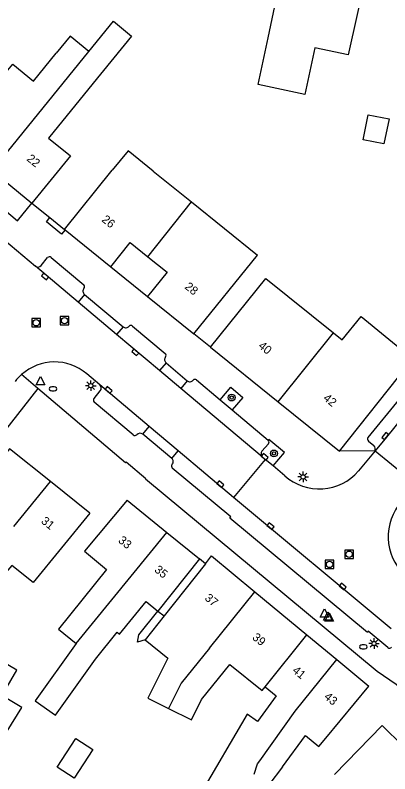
# Model space of a CAD drawing. Extents: x 132999 to 136000, y 398499 to 400501.
# Drawn here: x 134068.1 to 134112.3, y 399860.4 to 399949.9 of the extents above; entities that cross this region are included whole.
import ezdxf

# ---------------------------------------------------------------- set-up
doc = ezdxf.new("R2010")
doc.units = 0
for name, color, linetype in [('gg-afsc-erfafscheiding', 7, 'Continuous'), ('gg-afsc-muur', 7, 'Continuous'), ('gg-anno-huisnummerreeks BGT', 7, 'Continuous'), ('gg-bbg-gedigitaliseerde bebouwing', 7, 'Continuous'), ('gg-bbg-gedigitaliseerde bebouwing onder overbouw', 7, 'Continuous'), ('gg-bbg-gedigitaliseerde bijgebouw', 7, 'Continuous'), ('gg-bbg-gedigitaliseerde overbouw', 7, 'Continuous'), ('gg-bbg-hoofdgebouw', 7, 'Continuous'), ('gg-bbg-pand overbouw', 7, 'Continuous'), ('gg-bbg-tussenscheiding', 7, 'Continuous'), ('gg-knt-verharding', 7, 'Continuous'), ('gg-knt-verharding nz', 7, 'Continuous'), ('gt-grn-weggrens', 7, 'Continuous'), ('gt-symb-boom', 7, 'Continuous'), ('gt-symb-brandkraan', 7, 'Continuous'), ('gt-symb-kolk', 7, 'Continuous'), ('gt-symb-lichtmast', 7, 'Continuous'), ('gt-symb-rioolschacht', 7, 'Continuous'), ('gt-symb-waterafsluiter', 7, 'Continuous')]:
    doc.layers.add(name, color=color, linetype=linetype)

# ---------------------------------------------------------------- blocks, each defined once
blk = doc.blocks.new('gt0-LMAST')
at = {"layer": 'gt-symb-lichtmast'}
for p, q in [((-0.182, 0.173), (-0.447, 0.438)), ((-0.005, 0.246), (-0.005, 0.621)), ((0.172, 0.173), (0.437, 0.438)), ((-0.255, -0.004), (-0.63, -0.004)), ((-0.182, -0.181), (-0.447, -0.446)), ((-0.005, -0.254), (-0.005, -0.629)), ((0.437, -0.446), (0.172, -0.181)), ((0.245, -0.004), (0.62, -0.004))]:
    blk.add_line(p, q, dxfattribs=at)
blk.add_circle((-0.005, -0.004), 0.25, dxfattribs=at)
blk = doc.blocks.new('gt0-KOLK')
at = {"layer": 'gt-symb-kolk'}
blk.add_lwpolyline([(0, 0), (0.375, 0), (0.375, 0.4), (-0.375, 0.4), (-0.375, 0), (0, 0)], dxfattribs=at)
blk = doc.blocks.new('gt0-WAFSL')
at = {"layer": 'gt-symb-waterafsluiter'}
for p, q in [((-0.5, -0.333), (0, 0.667)), ((0, 0.667), (0.5, -0.333)), ((0.5, -0.333), (-0.5, -0.333))]:
    blk.add_line(p, q, dxfattribs=at)
blk = doc.blocks.new('gt0-RS')
at = {"layer": 'gt-symb-rioolschacht'}
blk.add_lwpolyline([(-0.5, -0.5), (0.5, -0.5), (0.5, 0.5), (-0.5, 0.5)], close=True, dxfattribs=at)
blk.add_circle((0, 0), 0.375, dxfattribs=at)
blk = doc.blocks.new('gt0-BR')
at = {"layer": 'gt-symb-brandkraan'}
for centre, radius, start, end in [((-0.244, 0), 0.206, 107.56694, 252.43307), ((0.599, -2.664), 3, 106.89205, 107.56694), ((0, -0.691), 0.938, 73.10799, 106.89205), ((-0.599, -2.664), 3, 72.43309, 73.10799), ((0.244, 0), 0.206, 287.56695, 72.43309), ((0.599, 2.664), 3, 252.43307, 253.10797), ((0, 0.691), 0.938, 253.10797, 286.89206), ((-0.599, 2.664), 3, 286.89206, 287.56695)]:
    blk.add_arc(centre, radius, start, end, dxfattribs=at)
blk = doc.blocks.new('gt0-BOOM')
at = {"layer": 'gt-symb-boom'}
for radius in [0.4, 0.2]:
    blk.add_circle((0, 0), radius, dxfattribs=at)

msp = doc.modelspace()

# ---------------------------------------------------------------- linework, layer by layer
at = {"layer": 'gg-afsc-erfafscheiding'}
msp.add_lwpolyline([(134083.415, 399876.251), (134082.512, 399875.977), (134082.689, 399876.829), (134084.925, 399879.642)], dxfattribs=at)
at = {"layer": 'gg-afsc-muur'}
for p, q in [((134070.07, 399927.75), (134072.193, 399926.032)), ((134072.193, 399926.032), (134073.901, 399924.65)), ((134091.121, 399910.75), (134089.15, 399912.32))]:
    msp.add_line(p, q, dxfattribs=at)
at = {"layer": 'gg-bbg-gedigitaliseerde bebouwing'}
for p, q in [((134073.901, 399924.65), (134079.528, 399931.61)), ((134084.379, 399931.515), (134088.878, 399927.896)), ((134088.878, 399927.896), (134096.673, 399921.611)), ((134089.15, 399912.32), (134096.673, 399921.611)), ((134085.647, 399879.058), (134083.415, 399876.251)), ((134073.203, 399877.504), (134075.273, 399875.829)), ((134104.717, 399864.636), (134109.81, 399870.79)), ((134105.764, 399860.374), (134111.36, 399866.13)), ((134099.629, 399861.286), (134102.309, 399864.978)), ((134099.629, 399861.286), (134097.985, 399859.127))]:
    msp.add_line(p, q, dxfattribs=at)
for points in [[(134103.421, 399946.063), (134102.261, 399940.566), (134096.762, 399941.726), (134097.922, 399947.225), (134102.1, 399967.03)], [(134111.777, 399964.986), (134107.361, 399945.231), (134103.421, 399946.063)], [(134076.771, 399945.621), (134079.669, 399949.191), (134081.822, 399947.434), (134077.288, 399941.875)], [(134076.771, 399945.621), (134074.572, 399947.415), (134072.943, 399945.418)], [(134066.445, 399942.475), (134067.799, 399944.113), (134070.249, 399942.115), (134072.943, 399945.418)], [(134077.288, 399941.875), (134072.024, 399935.42), (134074.609, 399933.311), (134070.07, 399927.75)], [(134084.379, 399931.515), (134081.399, 399933.924), (134079.528, 399931.61)], [(134091.121, 399910.75), (134097.64, 399918.856), (134105.617, 399912.427)], [(134105.617, 399912.427), (134106.639, 399911.604), (134108.879, 399914.384), (134114.98, 399909.38)], [(134077.555, 399873.983), (134080.12, 399877.153), (134080.408, 399876.92), (134083.526, 399880.774), (134084.925, 399879.642)], [(134083.415, 399876.251), (134086.092, 399874.085), (134083.732, 399869.366), (134086.181, 399868.141)], [(134075.273, 399875.829), (134070.461, 399869.043), (134072.851, 399867.349), (134077.555, 399873.983)], [(134086.181, 399868.141), (134088.872, 399866.796), (134090.075, 399869.201), (134093.418, 399873.335)], [(134093.418, 399873.335), (134097.215, 399870.264), (134097.571, 399870.705)], [(134097.571, 399870.705), (134098.869, 399869.656), (134096.649, 399866.604), (134095.468, 399867.485), (134089.82, 399857.875)], [(134102.309, 399864.978), (134103.907, 399863.657), (134104.717, 399864.636)]]:
    msp.add_lwpolyline(points, dxfattribs=at)
at = {"layer": 'gg-bbg-gedigitaliseerde bebouwing onder overbouw'}
for p, q in [((134089.81, 399885.786), (134084.925, 399879.642)), ((134090.53, 399885.2), (134085.647, 399879.058))]:
    msp.add_line(p, q, dxfattribs=at)
at = {"layer": 'gg-bbg-gedigitaliseerde bijgebouw'}
for points in [[(134109.727, 399938.161), (134112.178, 399937.667), (134111.585, 399934.726), (134109.135, 399935.22), (134109.727, 399938.161)], [(134062.125, 399868.623), (134064.984, 399867.055), (134068.27, 399872.677), (134065.456, 399874.322), (134062.125, 399868.623)], [(134067.156, 399865.487), (134068.86, 399868.252), (134066.922, 399869.446), (134065.218, 399866.682), (134067.156, 399865.487)], [(134077.264, 399863.308), (134075.048, 399859.918), (134073.039, 399861.231), (134075.255, 399864.621), (134077.264, 399863.308)]]:
    msp.add_lwpolyline(points, dxfattribs=at)
at = {"layer": 'gg-bbg-gedigitaliseerde overbouw'}
msp.add_line((134084.925, 399879.642), (134085.647, 399879.058), dxfattribs=at)
at = {"layer": 'gg-bbg-hoofdgebouw'}
for p, q in [((134065.371, 399931.582), (134070.07, 399927.75)), ((134073.901, 399924.65), (134073.974, 399924.591)), ((134073.974, 399924.591), (134079.36, 399920.23)), ((134083.7, 399916.72), (134089.15, 399912.32)), ((134091.121, 399910.75), (134099.089, 399904.328)), ((134106.32, 399898.5), (134114.98, 399909.38)), ((134099.089, 399904.328), (134106.32, 399898.5)), ((134076.9, 399891.2), (134072.253, 399894.902)), ((134081.28, 399892.72), (134085.956, 399888.919)), ((134085.956, 399888.919), (134089.81, 399885.786)), ((134096.364, 399881.91), (134102.482, 399876.85)), ((134102.482, 399876.85), (134106.03, 399873.916)), ((134106.03, 399873.916), (134109.81, 399870.79))]:
    msp.add_line(p, q, dxfattribs=at)
for points in [[(134079.36, 399920.23), (134081.67, 399923.1), (134083.751, 399921.426)], [(134083.751, 399921.426), (134086.02, 399919.6), (134083.7, 399916.72)], [(134072.253, 399894.902), (134067.41, 399898.76), (134063.11, 399893.42)], [(134081.28, 399892.72), (134076.249, 399886.69), (134078.848, 399884.521), (134073.203, 399877.504)], [(134076.9, 399891.2), (134070.192, 399882.989), (134067.706, 399885.019), (134058.945, 399874.777)], [(134090.53, 399885.2), (134091.26, 399886.13), (134096.364, 399881.91)], [(134121.145, 399859.931), (134116.56, 399864.32), (134114.66, 399862.18), (134113.45, 399863.3), (134113.85, 399863.71), (134111.36, 399866.13)]]:
    msp.add_lwpolyline(points, dxfattribs=at)
at = {"layer": 'gg-bbg-pand overbouw'}
msp.add_line((134090.53, 399885.2), (134089.81, 399885.786), dxfattribs=at)
at = {"layer": 'gg-bbg-tussenscheiding'}
for p, q in [((134065.371, 399931.582), (134076.771, 399945.621)), ((134083.751, 399921.426), (134088.878, 399927.896)), ((134099.089, 399904.328), (134105.617, 399912.427)), ((134067.95, 399889.622), (134072.253, 399894.902)), ((134075.273, 399875.829), (134085.956, 399888.919)), ((134091.016, 399875.277), (134096.364, 399881.91)), ((134097.571, 399870.705), (134102.482, 399876.85))]:
    msp.add_line(p, q, dxfattribs=at)
for points in [[(134091.016, 399875.277), (134087.679, 399871.138), (134086.181, 399868.141)], [(134096.934, 399861.971), (134101.118, 399867.835), (134106.03, 399873.916)], [(134096.289, 399860.418), (134096.68, 399861.614), (134096.934, 399861.971)]]:
    msp.add_lwpolyline(points, dxfattribs=at)
at = {"layer": 'gg-knt-verharding'}
for p, q in [((134050.874, 399936.738), (134070.469, 399920.308)), ((134071.142, 399920.378), (134071.909, 399921.318)), ((134072.326, 399921.335), (134076.177, 399918.098)), ((134076.262, 399916.984), (134080.827, 399913.169)), ((134081.944, 399913.245), (134085.785, 399910.015)), ((134085.884, 399908.898), (134088.381, 399906.794)), ((134078.072, 399906.321), (134076.53, 399907.608)), ((134089.493, 399906.886), (134092.258, 399904.559)), ((134077.399, 399904.707), (134078.122, 399905.601)), ((134113.395, 399904.646), (134109.686, 399900.096)), ((134082.001, 399900.403), (134077.416, 399904.274)), ((134092.258, 399904.559), (134093.689, 399903.355)), ((134093.689, 399903.355), (134097.935, 399899.782)), ((134086.555, 399897.617), (134083.137, 399900.48)), ((134097.197, 399898.504), (134097.963, 399899.356)), ((134109.752, 399899.689), (134110.393, 399899.152)), ((134110.539, 399898.535), (134108.568, 399896.159)), ((134110.539, 399898.535), (134115.306, 399894.628)), ((134097.557, 399897.52), (134093.842, 399893.024)), ((134098.503, 399896.766), (134097.557, 399897.52)), ((134099.903, 399895.589), (134098.503, 399896.766)), ((134112.419, 399877.524), (134093.842, 399893.024))]:
    msp.add_line(p, q, dxfattribs=at)
for points in [[(134059.19, 399933.39), (134068.38, 399925.67), (134070.07, 399927.75)], [(134073.974, 399924.591), (134073.565, 399924.086), (134071.785, 399925.527), (134072.193, 399926.032)], [(134070.762, 399905.883), (134061.838, 399894.521), (134062.511, 399894.004), (134062.465, 399893.944)], [(134154.82, 399831.567), (134114.5, 399869.461), (134114.626, 399869.626), (134113.035, 399870.985), (134110.787, 399872.511), (134083.447, 399895.191), (134083.487, 399895.245), (134081.162, 399897.196), (134081.101, 399897.134), (134070.762, 399905.883)], [(134092.258, 399904.559), (134093.518, 399906.056), (134094.925, 399904.824), (134093.689, 399903.355)], [(134098.503, 399896.766), (134099.849, 399898.315), (134098.002, 399899.862), (134097.935, 399899.782)], [(134112.053, 399875.325), (134109.738, 399877.251), (134109.632, 399877.097), (134093.405, 399890.607), (134093.508, 399890.75), (134086.622, 399896.499)]]:
    msp.add_lwpolyline(points, dxfattribs=at)
for centre, radius, start, end in [((134072.126, 399921.108), 0.302, 48.64048, 136.02853), ((134070.769, 399920.698), 0.492, 232.49442, 319.38176), ((134075.979, 399917.874), 0.299, 318.58997, 48.47797), ((134076.55, 399917.358), 0.472, 137.36744, 232.36508), ((134081.149, 399913.527), 0.482, 228.06738, 320.19799), ((134081.744, 399913.026), 0.297, 47.61988, 139.3817), ((134085.581, 399909.791), 0.303, 322.05749, 47.67743), ((134086.193, 399909.282), 0.492, 139.15036, 231.20922), ((134072.733, 399903.155), 5.852, 49.54111, 131.81326), ((134072.675, 399903.203), 5.778, 131.7041, 142.53259), ((134088.695, 399907.124), 0.455, 226.43936, 324.73332), ((134089.294, 399906.619), 0.333, 53.361, 133.34046), ((134077.73, 399905.936), 0.515, 319.53374, 48.41125), ((134077.615, 399904.499), 0.3, 135.99788, 228.49879), ((134082.197, 399900.633), 0.302, 229.59278, 319.53368), ((134082.806, 399900.069), 0.528, 51.12615, 135.80543), ((134097.721, 399899.554), 0.312, 320.66864, 46.85238), ((134109.942, 399899.929), 0.306, 146.80193, 231.62013), ((134097.6, 399898.179), 0.518, 141.10506, 225.17218), ((134109.873, 399898.703), 0.687, 345.84613, 40.77979), ((134086.266, 399897.253), 0.465, 316.64626, 51.54878), ((134086.813, 399896.724), 0.295, 135.06822, 229.6817), ((134103.958, 399900.098), 6.064, 228.03464, 319.49256), ((134118.337, 399888.423), 6.259, 144.10384, 231.07842), ((134112.234, 399875.575), 0.309, 234.07111, 320.81498)]:
    msp.add_arc(centre, radius, start, end, dxfattribs=at)
at = {"layer": 'gg-knt-verharding nz'}
for p, q in [((134075.501, 399916.078), (134070.469, 399920.308)), ((134076.262, 399916.984), (134075.501, 399916.078)), ((134080.055, 399912.251), (134075.501, 399916.078)), ((134080.827, 399913.169), (134080.055, 399912.251)), ((134085.122, 399907.992), (134080.055, 399912.251)), ((134085.884, 399908.898), (134085.122, 399907.992)), ((134087.622, 399905.891), (134085.122, 399907.992)), ((134088.381, 399906.794), (134087.622, 399905.891)), ((134083.911, 399901.398), (134078.072, 399906.321)), ((134097.235, 399897.811), (134087.622, 399905.891)), ((134083.137, 399900.48), (134083.911, 399901.398)), ((134087.319, 399898.523), (134083.911, 399901.398)), ((134086.555, 399897.617), (134087.319, 399898.523)), ((134093.842, 399893.024), (134087.319, 399898.523))]:
    msp.add_line(p, q, dxfattribs=at)
msp.add_lwpolyline([(134115.154, 399904.186), (134111.876, 399900.156), (134110.539, 399898.535)], dxfattribs=at)
at = {"layer": 'gt-grn-weggrens'}
for p, q in [((134079.36, 399920.23), (134083.7, 399916.72)), ((134070.762, 399905.883), (134068.831, 399907.517)), ((134110.539, 399898.535), (134106.32, 399898.5))]:
    msp.add_line(p, q, dxfattribs=at)

# ---------------------------------------------------------------- block references
at = {"layer": 'gt-symb-boom'}
for p in [(134093.618, 399904.815), (134098.607, 399898.227)]:
    msp.add_blockref('gt0-BOOM', p, dxfattribs=at)
at = {"layer": 'gt-symb-brandkraan'}
for p in [(134072.554, 399905.841), (134109.162, 399875.42)]:
    msp.add_blockref('gt0-BR', p, dxfattribs=at)
at = {"layer": 'gt-symb-kolk'}
for p, rotation in [((134071.736, 399919.243), 139.9536743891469), ((134082.374, 399910.301), 139.95367438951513), ((134078.975, 399905.56), -40.13826785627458), ((134111.876, 399900.156), 50.87639090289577), ((134097.396, 399897.665), -39.08328944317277), ((134092.16, 399894.441), -40.13826785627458), ((134098.074, 399889.492), -39.83450208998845), ((134106.592, 399882.386), -39.83450209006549)]:
    msp.add_blockref('gt0-KOLK', p, dxfattribs=dict(at, rotation=rotation))
at = {"layer": 'gt-symb-lichtmast'}
for p in [(134077.003, 399906.217), (134102.045, 399895.457), (134110.415, 399875.812)]:
    msp.add_blockref('gt0-LMAST', p, dxfattribs=at)
at = {"layer": 'gt-symb-rioolschacht'}
for p in [(134070.572, 399913.634), (134073.912, 399913.881), (134107.474, 399886.337), (134105.161, 399885.137)]:
    msp.add_blockref('gt0-RS', p, dxfattribs=at)
at = {"layer": 'gt-symb-waterafsluiter'}
for p in [(134071.081, 399906.629), (134104.562, 399879.244), (134104.967, 399878.895), (134105.119, 399878.768)]:
    msp.add_blockref('gt0-WAFSL', p, dxfattribs=at)

# ---------------------------------------------------------------- texts
at = {"layer": 'gg-anno-huisnummerreeks BGT'}
for s, rotation, p in [('22', 320.8, (134069.37, 399932.838)), ('26', 321, (134078.214, 399925.66)), ('28', 321.1, (134088.001, 399917.746)), ('40', 321.1, (134096.682, 399910.764)), ('42', 321.1, (134104.335, 399904.596)), ('31', 321.5, (134071.066, 399890.093)), ('33', 320.9, (134080.162, 399887.83)), ('35', 320.9, (134084.427, 399884.363)), ('37', 320.4, (134090.363, 399881.033)), ('39', 320.4, (134095.97, 399876.396)), ('41', 320.4, (134100.693, 399872.49)), ('43', 320.4, (134104.439, 399869.392))]:
    msp.add_text(s, height=1, rotation=rotation, dxfattribs=at).set_placement(p)

doc.saveas('drawing.dxf')
